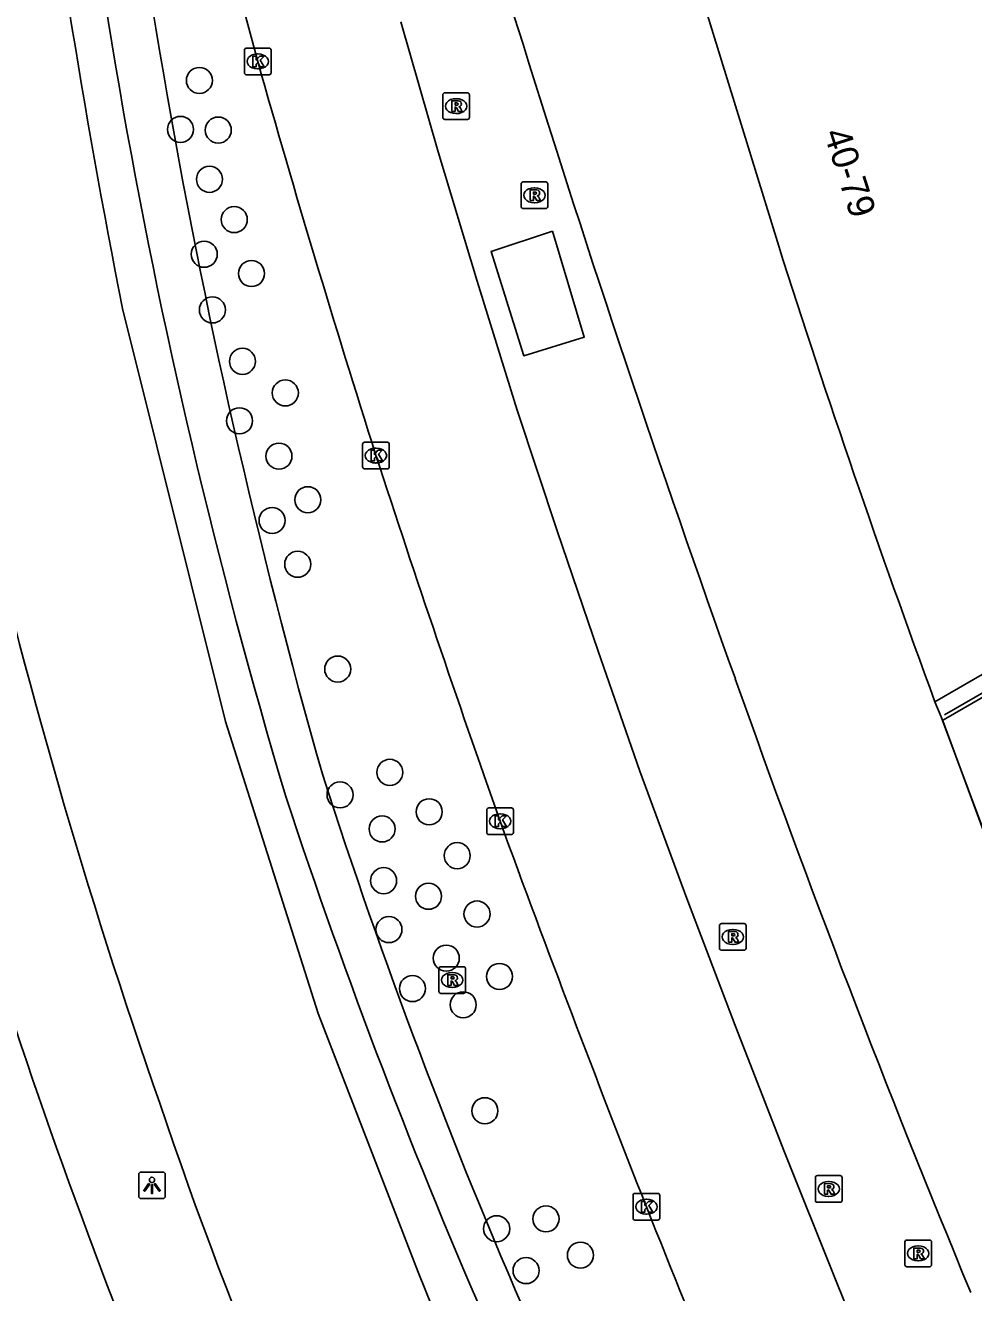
# Model space of a CAD drawing. Extents: x 155018 to 156648, y 383980 to 385733.
# Drawn here: x 155879.84 to 155915.42, y 384950.04 to 384997.58 of the extents above; entities that cross this region are included whole.
import ezdxf

# ---------------------------------------------------------------- set-up
doc = ezdxf.new("R2010")
doc.units = 0
for name, color, linetype in [('IMGEO_Boom', 7, 'Continuous'), ('IMGEO_Fietspad_gesloten', 7, 'Continuous'), ('IMGEO_Greppel_droge_sloot', 7, 'Continuous'), ('IMGEO_Kolk', 7, 'Continuous'), ('IMGEO_Lichtpunt', 7, 'Continuous'), ('IMGEO_Lijnafwatering', 7, 'Continuous'), ('IMGEO_Pand', 7, 'Continuous'), ('IMGEO_Pand_nummerreeks', 7, 'Continuous'), ('IMGEO_Parkeervlak_gesloten', 7, 'Continuous'), ('IMGEO_Rijbaan_lokaal_gesloten', 7, 'Continuous'), ('IMGEO_Rijbaan_regionaal_gesloten', 7, 'Continuous'), ('IMGEO_Rioolput', 7, 'Continuous'), ('IMGEO_Voetpad_gesloten', 7, 'Continuous'), ('IMGEO_Voetpad_open', 7, 'Continuous')]:
    doc.layers.add(name, color=color, linetype=linetype)

msp = doc.modelspace()

# ---------------------------------------------------------------- linework, layer by layer
at = {"layer": 'IMGEO_Boom'}
for centre in [(155886.365, 384995.513), (155885.657, 384993.677), (155887.074, 384993.65), (155886.743, 384991.804), (155887.673, 384990.292), (155886.548, 384988.993), (155888.32, 384988.269), (155886.853, 384986.903), (155887.981, 384984.975), (155889.589, 384983.789), (155887.872, 384982.744), (155889.351, 384981.419), (155890.435, 384979.782), (155889.093, 384979.003), (155890.054, 384977.362), (155891.555, 384973.43), (155893.51, 384969.555), (155891.643, 384968.71), (155894.988, 384968.076), (155893.221, 384967.432), (155896.039, 384966.43), (155893.278, 384965.492), (155894.962, 384964.906), (155896.782, 384964.241), (155893.477, 384963.657), (155895.629, 384962.586), (155897.625, 384961.898), (155894.359, 384961.444), (155896.264, 384960.836), (155897.076, 384956.86), (155897.519, 384952.435), (155899.369, 384952.804), (155900.661, 384951.444), (155898.621, 384950.863)]:
    msp.add_circle(centre, 0.489, dxfattribs=at)
at = {"layer": 'IMGEO_Fietspad_gesloten'}
for centre, radius, start, end in [((156096.663, 385032.159), 228.887, 197.35273, 208.29535), ((156097.507, 385032.53), 233.434, 197.36067, 208.21309)]:
    msp.add_arc(centre, radius, start, end, dxfattribs=at)
at = {"layer": 'IMGEO_Greppel_droge_sloot'}
for centre, radius, start, end in [((156110.554, 385034.569), 230.57, 183.02932, 196.61183), ((156133.902, 385038.391), 252.506, 183.57414, 195.84574), ((156098.465, 385036.095), 217.915, 197.80936, 209.37168), ((156105.244, 385039.59), 227.005, 198.2096, 209.16332)]:
    msp.add_arc(centre, radius, start, end, dxfattribs=at)
at = {"layer": 'IMGEO_Kolk'}
for p, q in [((155888.055, 384995.8), (155888.055, 384996.652)), ((155888.13, 384996.726), (155888.982, 384996.726)), ((155889.056, 384996.652), (155889.056, 384995.8)), ((155888.543, 384996.506), (155888.568, 384996.506)), ((155888.982, 384995.726), (155888.13, 384995.726)), ((155888.566, 384995.946), (155888.541, 384995.946)), ((155892.49, 384981.015), (155892.49, 384981.867)), ((155892.565, 384981.941), (155893.417, 384981.941)), ((155893.491, 384981.867), (155893.491, 384981.015)), ((155892.978, 384981.721), (155893.003, 384981.721)), ((155893.417, 384980.941), (155892.565, 384980.941)), ((155893.001, 384981.161), (155892.976, 384981.161)), ((155897.147, 384967.296), (155897.147, 384968.148)), ((155897.222, 384968.222), (155898.074, 384968.222)), ((155898.148, 384968.148), (155898.148, 384967.296)), ((155897.635, 384968.002), (155897.66, 384968.002)), ((155898.074, 384967.222), (155897.222, 384967.222)), ((155897.658, 384967.442), (155897.633, 384967.442)), ((155902.636, 384952.833), (155902.636, 384953.685)), ((155902.711, 384953.759), (155903.563, 384953.759)), ((155903.124, 384953.539), (155903.149, 384953.539)), ((155903.637, 384953.685), (155903.637, 384952.833)), ((155903.147, 384952.979), (155903.122, 384952.979)), ((155903.563, 384952.759), (155902.711, 384952.759))]:
    msp.add_line(p, q, dxfattribs=at)
for points in [[(155888.055, 384995.8), (155888.055, 384996.652)], [(155888.13, 384996.726), (155888.982, 384996.726)], [(155889.056, 384996.652), (155889.056, 384995.8)], [(155888.376, 384996.426), (155888.499, 384996.426), (155888.499, 384996.275), (155888.629, 384996.426), (155888.793, 384996.426), (155888.647, 384996.275), (155888.8, 384996.026), (155888.648, 384996.026), (155888.563, 384996.19), (155888.499, 384996.123), (155888.499, 384996.026), (155888.376, 384996.026), (155888.376, 384996.426)], [(155888.982, 384995.726), (155888.13, 384995.726)], [(155892.49, 384981.015), (155892.49, 384981.867)], [(155892.565, 384981.941), (155893.417, 384981.941)], [(155893.491, 384981.867), (155893.491, 384981.015)], [(155892.811, 384981.641), (155892.934, 384981.641), (155892.934, 384981.49), (155893.064, 384981.641), (155893.228, 384981.641), (155893.082, 384981.49), (155893.235, 384981.241), (155893.083, 384981.241), (155892.998, 384981.405), (155892.934, 384981.338), (155892.934, 384981.241), (155892.811, 384981.241), (155892.811, 384981.641)], [(155893.417, 384980.941), (155892.565, 384980.941)], [(155897.147, 384967.296), (155897.147, 384968.148)], [(155897.222, 384968.222), (155898.074, 384968.222)], [(155898.148, 384968.148), (155898.148, 384967.296)], [(155897.468, 384967.922), (155897.591, 384967.922), (155897.591, 384967.771), (155897.721, 384967.922), (155897.885, 384967.922), (155897.739, 384967.771), (155897.892, 384967.522), (155897.74, 384967.522), (155897.655, 384967.686), (155897.591, 384967.619), (155897.591, 384967.522), (155897.468, 384967.522), (155897.468, 384967.922)], [(155898.074, 384967.222), (155897.222, 384967.222)], [(155902.636, 384952.833), (155902.636, 384953.685)], [(155902.711, 384953.759), (155903.563, 384953.759)], [(155902.957, 384953.459), (155903.08, 384953.459), (155903.08, 384953.308), (155903.21, 384953.459), (155903.374, 384953.459), (155903.228, 384953.308), (155903.381, 384953.059), (155903.229, 384953.059), (155903.144, 384953.223), (155903.08, 384953.156), (155903.08, 384953.059), (155902.957, 384953.059), (155902.957, 384953.459)], [(155903.637, 384953.685), (155903.637, 384952.833)], [(155903.563, 384952.759), (155902.711, 384952.759)]]:
    msp.add_lwpolyline(points, dxfattribs=at)
for centre, start, end in [((155888.132, 384996.65), 91.552, 178.448), ((155888.132, 384996.65), 91.552, 178.448), ((155888.98, 384996.65), 1.552, 88.448), ((155888.98, 384996.65), 1.552, 88.448), ((155888.132, 384995.802), 181.552, 268.448), ((155888.132, 384995.802), 181.552, 268.448), ((155888.98, 384995.802), 271.552, 358.448), ((155888.98, 384995.802), 271.552, 358.448), ((155892.567, 384981.865), 91.552, 178.448), ((155892.567, 384981.865), 91.552, 178.448), ((155893.415, 384981.865), 1.552, 88.448), ((155893.415, 384981.865), 1.552, 88.448), ((155892.567, 384981.017), 181.552, 268.448), ((155892.567, 384981.017), 181.552, 268.448), ((155893.415, 384981.017), 271.552, 358.448), ((155893.415, 384981.017), 271.552, 358.448), ((155897.224, 384968.146), 91.552, 178.448), ((155897.224, 384968.146), 91.552, 178.448), ((155898.072, 384968.146), 1.552, 88.448), ((155898.072, 384968.146), 1.552, 88.448), ((155897.224, 384967.298), 181.552, 268.448), ((155897.224, 384967.298), 181.552, 268.448), ((155898.072, 384967.298), 271.552, 358.448), ((155898.072, 384967.298), 271.552, 358.448), ((155902.713, 384953.683), 91.552, 178.448), ((155902.713, 384953.683), 91.552, 178.448), ((155903.561, 384953.683), 1.552, 88.448), ((155903.561, 384953.683), 1.552, 88.448), ((155902.713, 384952.835), 181.552, 268.448), ((155902.713, 384952.835), 181.552, 268.448), ((155903.561, 384952.835), 271.552, 358.448), ((155903.561, 384952.835), 271.552, 358.448)]:
    msp.add_arc(centre, 0.0765, start, end, dxfattribs=at)
for centre, major_axis, ratio, start_param, end_param in [((155888.542, 384996.226), (-0.387, 0.002), 0.722429, 4.712389, 7.853982), ((155888.567, 384996.226), (-0.39, 0.002), 0.717154, 1.570796, 4.712389), ((155892.977, 384981.441), (-0.387, 0.002), 0.722429, 4.712389, 7.853982), ((155893.002, 384981.441), (-0.39, 0.002), 0.717154, 1.570796, 4.712389), ((155897.634, 384967.722), (-0.387, 0.002), 0.722429, 4.712389, 7.853982), ((155897.659, 384967.722), (-0.39, 0.002), 0.717154, 1.570796, 4.712389), ((155903.123, 384953.259), (-0.387, 0.002), 0.722429, 4.712389, 7.853982), ((155903.148, 384953.259), (-0.39, 0.002), 0.717154, 1.570796, 4.712389)]:
    msp.add_ellipse(centre, major_axis=major_axis, ratio=ratio, start_param=start_param, end_param=end_param, dxfattribs=at)
at = {"layer": 'IMGEO_Lichtpunt'}
for p, q in [((155884.088, 384954.466), (155884.088, 384953.659)), ((155884.088, 384954.466), (155884.088, 384953.659)), ((155884.99, 384954.561), (155884.182, 384954.561)), ((155884.99, 384954.561), (155884.182, 384954.561)), ((155885.084, 384953.659), (155885.084, 384954.466)), ((155885.084, 384953.659), (155885.084, 384954.466)), ((155884.182, 384953.565), (155884.99, 384953.565)), ((155884.182, 384953.565), (155884.99, 384953.565))]:
    msp.add_line(p, q, dxfattribs=at)
for points in [[(155884.462, 384954.13), (155884.501, 384954.102), (155884.313, 384953.84), (155884.275, 384953.867), (155884.462, 384954.13)], [(155884.564, 384954.082), (155884.611, 384954.082), (155884.611, 384953.76), (155884.564, 384953.76), (155884.564, 384954.082)], [(155884.674, 384954.102), (155884.712, 384954.129), (155884.899, 384953.867), (155884.86, 384953.839), (155884.674, 384954.102)]]:
    msp.add_lwpolyline(points, dxfattribs=at)
msp.add_circle((155884.587, 384954.264), 0.0994, dxfattribs=at)
for centre, start, end in [((155884.182, 384954.466), 90, 180), ((155884.182, 384954.466), 90, 180), ((155884.99, 384954.466), 0, 90), ((155884.99, 384954.466), 0, 90), ((155884.182, 384953.659), 180, 270), ((155884.182, 384953.659), 180, 270), ((155884.99, 384953.659), 270, 0), ((155884.99, 384953.659), 270, 360)]:
    msp.add_arc(centre, 0.0946, start, end, dxfattribs=at)
at = {"layer": 'IMGEO_Lijnafwatering'}
for points in [[(155931.464, 384981.596), (155914.323, 384971.713)], [(155917.445, 384962.973), (155917.143, 384963.662), (155914.255, 384971.489), (155913.964, 384972.207)]]:
    msp.add_lwpolyline(points, dxfattribs=at)
at = {"layer": 'IMGEO_Pand'}
for points in [[(155902.475, 385008.1), (155931.167, 385024.688), (155949.576, 384992.767), (155913.964, 384972.207)], [(155908.101, 384989.3), (155904.798, 385000), (155902.475, 385008.1)]]:
    msp.add_lwpolyline(points, dxfattribs=at)
msp.add_arc((156288.963, 385110.386), 399.647, 197.63681, 200.22773, dxfattribs=at)
at = {"layer": 'IMGEO_Parkeervlak_gesloten'}
msp.add_lwpolyline([(155888.556, 384996.226), (155886.468, 385003.96)], dxfattribs=at)
for centre, radius, start, end in [((156350.465, 385126.725), 479.99, 195.77615, 197.61879), ((156455.339, 385164.684), 591.45, 198.048338, 199.451864), ((156489.783, 385184.176), 630.458, 200.079811, 201.485715), ((156422.574, 385159.133), 558.748, 201.62046, 203.20592)]:
    msp.add_arc(centre, radius, start, end, dxfattribs=at)
at = {"layer": 'IMGEO_Rijbaan_lokaal_gesloten'}
for points in [[(155898.509, 384996.873), (155897.502, 385000)], [(155893.925, 384997.709), (155895.33, 384992.84), (155896.786, 384987.985), (155898.294, 384983.147), (155899.789, 384978.621), (155901.321, 384974.107), (155902.89, 384969.606), (155904.66, 384964.824), (155906.47, 384960.057), (155908.318, 384955.305), (155910.212, 384950.589), (155912.529, 384944.815), (155918.109, 384932.502)], [(155899.609, 384989.855), (155900.807, 384985.883), (155898.533, 384985.183), (155897.312, 384989.098), (155899.609, 384989.855)]]:
    msp.add_lwpolyline(points, dxfattribs=at)
for centre, radius, start, end in [((156456.244, 385170.229), 584.055, 197.266405, 199.729086), ((156347.36, 385128.999), 467.65, 199.47745, 202.50019)]:
    msp.add_arc(centre, radius, start, end, dxfattribs=at)
at = {"layer": 'IMGEO_Rijbaan_regionaal_gesloten'}
msp.add_lwpolyline([(155901.297, 384935.314), (155897.749, 384942.939), (155894.575, 384950.8), (155890.825, 384960.512), (155887.342, 384971.468), (155883.483, 384986.957)], dxfattribs=at)
for centre, radius, start, end in [((156177.672, 385045.197), 299.899, 186.85122, 191.19801), ((156102.604, 385032.996), 230.561, 192.97871, 199.20858), ((156054.227, 385014.339), 178.747, 198.66305, 207.01259)]:
    msp.add_arc(centre, radius, start, end, dxfattribs=at)
at = {"layer": 'IMGEO_Rioolput'}
for p, q in [((155895.498, 384994.123), (155895.498, 384994.975)), ((155895.573, 384995.049), (155896.425, 384995.049)), ((155895.986, 384994.829), (155896.011, 384994.829)), ((155896.499, 384994.975), (155896.499, 384994.123)), ((155896.009, 384994.269), (155895.984, 384994.269)), ((155896.425, 384994.049), (155895.573, 384994.049)), ((155898.436, 384990.78), (155898.436, 384991.632)), ((155898.511, 384991.706), (155899.363, 384991.706)), ((155898.924, 384991.486), (155898.949, 384991.486)), ((155899.437, 384991.632), (155899.437, 384990.78)), ((155898.947, 384990.926), (155898.922, 384990.926)), ((155899.363, 384990.706), (155898.511, 384990.706)), ((155905.877, 384962.956), (155905.877, 384963.808)), ((155905.952, 384963.882), (155906.804, 384963.882)), ((155906.878, 384963.808), (155906.878, 384962.956)), ((155906.365, 384963.662), (155906.39, 384963.662)), ((155906.804, 384962.882), (155905.952, 384962.882)), ((155906.388, 384963.102), (155906.363, 384963.102)), ((155895.349, 384961.339), (155895.349, 384962.191)), ((155895.424, 384962.265), (155896.276, 384962.265)), ((155895.837, 384962.045), (155895.862, 384962.045)), ((155896.35, 384962.191), (155896.35, 384961.339)), ((155895.86, 384961.485), (155895.835, 384961.485)), ((155896.276, 384961.265), (155895.424, 384961.265)), ((155909.476, 384953.499), (155909.476, 384954.351)), ((155909.551, 384954.425), (155910.403, 384954.425)), ((155910.477, 384954.351), (155910.477, 384953.499)), ((155909.964, 384954.205), (155909.989, 384954.205)), ((155910.403, 384953.425), (155909.551, 384953.425)), ((155909.987, 384953.645), (155909.962, 384953.645)), ((155912.835, 384951.083), (155912.835, 384951.935)), ((155912.91, 384952.009), (155913.762, 384952.009)), ((155913.836, 384951.935), (155913.836, 384951.083)), ((155913.323, 384951.789), (155913.348, 384951.789)), ((155913.762, 384951.009), (155912.91, 384951.009)), ((155913.346, 384951.229), (155913.321, 384951.229))]:
    msp.add_line(p, q, dxfattribs=at)
for points in [[(155895.498, 384994.123), (155895.498, 384994.975)], [(155895.573, 384995.049), (155896.425, 384995.049)], [(155896.087, 384994.747), (155895.835, 384994.749), (155895.835, 384994.349)], [(155896.499, 384994.975), (155896.499, 384994.123)], [(155895.835, 384994.349), (155895.959, 384994.349), (155895.959, 384994.511), (155895.97, 384994.511)], [(155896.013, 384994.668), (155895.959, 384994.668), (155895.959, 384994.587)], [(155895.959, 384994.587), (155896.011, 384994.587)], [(155896.017, 384994.482), (155896.088, 384994.349), (155896.228, 384994.349), (155896.163, 384994.475)], [(155896.425, 384994.049), (155895.573, 384994.049)], [(155898.436, 384990.78), (155898.436, 384991.632)], [(155898.511, 384991.706), (155899.363, 384991.706)], [(155899.025, 384991.404), (155898.773, 384991.406), (155898.773, 384991.006)], [(155899.437, 384991.632), (155899.437, 384990.78)], [(155898.773, 384991.006), (155898.897, 384991.006), (155898.897, 384991.168), (155898.908, 384991.168)], [(155898.951, 384991.325), (155898.897, 384991.325), (155898.897, 384991.244)], [(155898.897, 384991.244), (155898.949, 384991.244)], [(155898.955, 384991.139), (155899.026, 384991.006), (155899.166, 384991.006), (155899.101, 384991.132)], [(155899.363, 384990.706), (155898.511, 384990.706)], [(155905.877, 384962.956), (155905.877, 384963.808)], [(155905.952, 384963.882), (155906.804, 384963.882)], [(155906.878, 384963.808), (155906.878, 384962.956)], [(155906.466, 384963.58), (155906.214, 384963.582), (155906.214, 384963.182)], [(155906.214, 384963.182), (155906.338, 384963.182), (155906.338, 384963.344), (155906.349, 384963.344)], [(155906.392, 384963.501), (155906.338, 384963.501), (155906.338, 384963.42)], [(155906.338, 384963.42), (155906.39, 384963.42)], [(155906.396, 384963.315), (155906.467, 384963.182), (155906.607, 384963.182), (155906.542, 384963.308)], [(155906.804, 384962.882), (155905.952, 384962.882)], [(155895.349, 384961.339), (155895.349, 384962.191)], [(155895.424, 384962.265), (155896.276, 384962.265)], [(155895.938, 384961.963), (155895.686, 384961.965), (155895.686, 384961.565)], [(155895.864, 384961.884), (155895.81, 384961.884), (155895.81, 384961.803)], [(155896.35, 384962.191), (155896.35, 384961.339)], [(155895.686, 384961.565), (155895.81, 384961.565), (155895.81, 384961.727), (155895.821, 384961.727)], [(155895.81, 384961.803), (155895.862, 384961.803)], [(155895.868, 384961.698), (155895.939, 384961.565), (155896.079, 384961.565), (155896.014, 384961.691)], [(155896.276, 384961.265), (155895.424, 384961.265)], [(155909.476, 384953.499), (155909.476, 384954.351)], [(155909.551, 384954.425), (155910.403, 384954.425)], [(155910.477, 384954.351), (155910.477, 384953.499)], [(155910.065, 384954.123), (155909.813, 384954.125), (155909.813, 384953.725)], [(155909.813, 384953.725), (155909.937, 384953.725), (155909.937, 384953.887), (155909.948, 384953.887)], [(155909.991, 384954.044), (155909.937, 384954.044), (155909.937, 384953.963)], [(155909.937, 384953.963), (155909.989, 384953.963)], [(155909.995, 384953.858), (155910.066, 384953.725), (155910.206, 384953.725), (155910.141, 384953.851)], [(155910.403, 384953.425), (155909.551, 384953.425)], [(155912.835, 384951.083), (155912.835, 384951.935)], [(155912.91, 384952.009), (155913.762, 384952.009)], [(155913.836, 384951.935), (155913.836, 384951.083)], [(155913.424, 384951.707), (155913.172, 384951.709), (155913.172, 384951.309)], [(155913.172, 384951.309), (155913.296, 384951.309), (155913.296, 384951.471), (155913.307, 384951.471)], [(155913.35, 384951.628), (155913.296, 384951.628), (155913.296, 384951.547)], [(155913.296, 384951.547), (155913.348, 384951.547)], [(155913.354, 384951.442), (155913.425, 384951.309), (155913.565, 384951.309), (155913.5, 384951.435)], [(155913.762, 384951.009), (155912.91, 384951.009)]]:
    msp.add_lwpolyline(points, dxfattribs=at)
for centre, radius, start, end in [((155895.575, 384994.973), 0.0765, 91.552, 178.448), ((155895.575, 384994.973), 0.0765, 91.552, 178.448), ((155896.086, 384994.637), 0.109, 350.3612, 89.416), ((155896.423, 384994.973), 0.0765, 1.552, 88.448), ((155896.423, 384994.973), 0.0765, 1.552, 88.448), ((155895.969, 384994.458), 0.0533, 26.0293, 88.6989), ((155895.995, 384994.776), 0.19, 274.7715, 282.9687), ((155896.019, 384994.572), 0.0964, 77.0061, 93.1865), ((155896.033, 384994.629), 0.0378, 276.6634, 79.6772), ((155896.084, 384994.637), 0.112, 277.5842, 350.9817), ((155896.068, 384994.422), 0.108, 29.5134, 73.7905), ((155895.575, 384994.125), 0.0765, 181.552, 268.448), ((155895.575, 384994.125), 0.0765, 181.552, 268.448), ((155896.423, 384994.125), 0.0765, 271.552, 358.448), ((155896.423, 384994.125), 0.0765, 271.552, 358.448), ((155898.513, 384991.63), 0.0765, 91.552, 178.448), ((155898.513, 384991.63), 0.0765, 91.552, 178.448), ((155899.024, 384991.294), 0.109, 350.3612, 89.416), ((155899.361, 384991.63), 0.0765, 1.552, 88.448), ((155899.361, 384991.63), 0.0765, 1.552, 88.448), ((155898.907, 384991.115), 0.0533, 26.0293, 88.6989), ((155898.933, 384991.433), 0.19, 274.7715, 282.9687), ((155898.957, 384991.229), 0.0964, 77.0061, 93.1865), ((155898.971, 384991.286), 0.0378, 276.6634, 79.6772), ((155899.022, 384991.294), 0.112, 277.5842, 350.9817), ((155899.006, 384991.079), 0.108, 29.5134, 73.7905), ((155898.513, 384990.782), 0.0765, 181.552, 268.448), ((155898.513, 384990.782), 0.0765, 181.552, 268.448), ((155899.361, 384990.782), 0.0765, 271.552, 358.448), ((155899.361, 384990.782), 0.0765, 271.552, 358.448), ((155905.954, 384963.806), 0.0765, 91.552, 178.448), ((155905.954, 384963.806), 0.0765, 91.552, 178.448), ((155906.802, 384963.806), 0.0765, 1.552, 88.448), ((155906.802, 384963.806), 0.0765, 1.552, 88.448), ((155906.348, 384963.291), 0.0533, 26.0293, 88.6989), ((155906.374, 384963.609), 0.19, 274.7715, 282.9687), ((155906.398, 384963.405), 0.0964, 77.0061, 93.1865), ((155906.412, 384963.462), 0.0378, 276.6634, 79.6772), ((155906.465, 384963.47), 0.109, 350.3612, 89.416), ((155906.463, 384963.47), 0.112, 277.5842, 350.9817), ((155906.447, 384963.255), 0.108, 29.5134, 73.7905), ((155905.954, 384962.958), 0.0765, 181.552, 268.448), ((155905.954, 384962.958), 0.0765, 181.552, 268.448), ((155906.802, 384962.958), 0.0765, 271.552, 358.448), ((155906.802, 384962.958), 0.0765, 271.552, 358.448), ((155895.426, 384962.189), 0.0765, 91.552, 178.448), ((155895.426, 384962.189), 0.0765, 91.552, 178.448), ((155895.87, 384961.788), 0.0964, 77.0061, 93.1865), ((155895.884, 384961.845), 0.0378, 276.6634, 79.6772), ((155895.937, 384961.853), 0.109, 350.3612, 89.416), ((155896.274, 384962.189), 0.0765, 1.552, 88.448), ((155896.274, 384962.189), 0.0765, 1.552, 88.448), ((155895.82, 384961.674), 0.0533, 26.0293, 88.6989), ((155895.846, 384961.992), 0.19, 274.7715, 282.9687), ((155895.935, 384961.853), 0.112, 277.5842, 350.9817), ((155895.919, 384961.638), 0.108, 29.5134, 73.7905), ((155895.426, 384961.341), 0.0765, 181.552, 268.448), ((155895.426, 384961.341), 0.0765, 181.552, 268.448), ((155896.274, 384961.341), 0.0765, 271.552, 358.448), ((155896.274, 384961.341), 0.0765, 271.552, 358.448), ((155909.553, 384954.349), 0.0765, 91.552, 178.448), ((155909.553, 384954.349), 0.0765, 91.552, 178.448), ((155910.401, 384954.349), 0.0765, 1.552, 88.448), ((155910.401, 384954.349), 0.0765, 1.552, 88.448), ((155909.947, 384953.834), 0.0533, 26.0293, 88.6989), ((155909.973, 384954.152), 0.19, 274.7715, 282.9687), ((155909.997, 384953.948), 0.0964, 77.0061, 93.1865), ((155910.011, 384954.005), 0.0378, 276.6634, 79.6772), ((155910.064, 384954.013), 0.109, 350.3612, 89.416), ((155910.062, 384954.013), 0.112, 277.5842, 350.9817), ((155910.046, 384953.798), 0.108, 29.5134, 73.7905), ((155909.553, 384953.501), 0.0765, 181.552, 268.448), ((155909.553, 384953.501), 0.0765, 181.552, 268.448), ((155910.401, 384953.501), 0.0765, 271.552, 358.448), ((155910.401, 384953.501), 0.0765, 271.552, 358.448), ((155912.912, 384951.933), 0.0765, 91.552, 178.448), ((155912.912, 384951.933), 0.0765, 91.552, 178.448), ((155913.76, 384951.933), 0.0765, 1.552, 88.448), ((155913.76, 384951.933), 0.0765, 1.552, 88.448), ((155913.306, 384951.418), 0.0533, 26.0293, 88.6989), ((155913.332, 384951.736), 0.19, 274.7715, 282.9687), ((155913.356, 384951.532), 0.0964, 77.0061, 93.1865), ((155913.37, 384951.589), 0.0378, 276.6634, 79.6772), ((155913.423, 384951.597), 0.109, 350.3612, 89.416), ((155913.421, 384951.597), 0.112, 277.5842, 350.9817), ((155913.405, 384951.382), 0.108, 29.5134, 73.7905), ((155912.912, 384951.085), 0.0765, 181.552, 268.448), ((155912.912, 384951.085), 0.0765, 181.552, 268.448), ((155913.76, 384951.085), 0.0765, 271.552, 358.448), ((155913.76, 384951.085), 0.0765, 271.552, 358.448)]:
    msp.add_arc(centre, radius, start, end, dxfattribs=at)
for centre, major_axis, ratio, start_param, end_param in [((155895.985, 384994.549), (-0.387, 0.002), 0.722429, 4.712389, 7.853982), ((155896.01, 384994.549), (-0.39, 0.002), 0.717154, 1.570796, 4.712389), ((155898.923, 384991.206), (-0.387, 0.002), 0.722429, 4.712389, 7.853982), ((155898.948, 384991.206), (-0.39, 0.002), 0.717154, 1.570796, 4.712389), ((155906.364, 384963.382), (-0.387, 0.002), 0.722429, 4.712389, 7.853982), ((155906.389, 384963.382), (-0.39, 0.002), 0.717154, 1.570796, 4.712389), ((155895.836, 384961.765), (-0.387, 0.002), 0.722429, 4.712389, 7.853982), ((155895.861, 384961.765), (-0.39, 0.002), 0.717154, 1.570796, 4.712389), ((155909.963, 384953.925), (-0.387, 0.002), 0.722429, 4.712389, 7.853982), ((155909.988, 384953.925), (-0.39, 0.002), 0.717154, 1.570796, 4.712389), ((155913.322, 384951.509), (-0.387, 0.002), 0.722429, 4.712389, 7.853982), ((155913.347, 384951.509), (-0.39, 0.002), 0.717154, 1.570796, 4.712389)]:
    msp.add_ellipse(centre, major_axis=major_axis, ratio=ratio, start_param=start_param, end_param=end_param, dxfattribs=at)
at = {"layer": 'IMGEO_Voetpad_gesloten'}
for points in [[(155914.251, 384971.5), (155914.373, 384971.571), (155938.439, 384985.458), (155950.631, 384992.493), (155942.064, 385007.325), (155931.817, 385025.064), (155955.448, 385038.728), (155958.02, 385040.155), (155958.285, 385040.332), (155957.893, 385040.987)], [(155917.172, 384963.671), (155914.251, 384971.5)]]:
    msp.add_lwpolyline(points, dxfattribs=at)
msp.add_arc((156101.991, 385034.463), 240.294, 197.49217, 208.11491, dxfattribs=at)
at = {"layer": 'IMGEO_Voetpad_open'}
msp.add_lwpolyline([(155914.251, 384971.5), (155914.194, 384971.639), (155913.964, 384972.207)], dxfattribs=at)

# ---------------------------------------------------------------- texts
at = {"layer": 'IMGEO_Pand_nummerreeks'}
msp.add_text('40-79', height=1, rotation=287.7494, dxfattribs=at).set_placement((155909.782, 384993.54))

doc.saveas('drawing.dxf')
